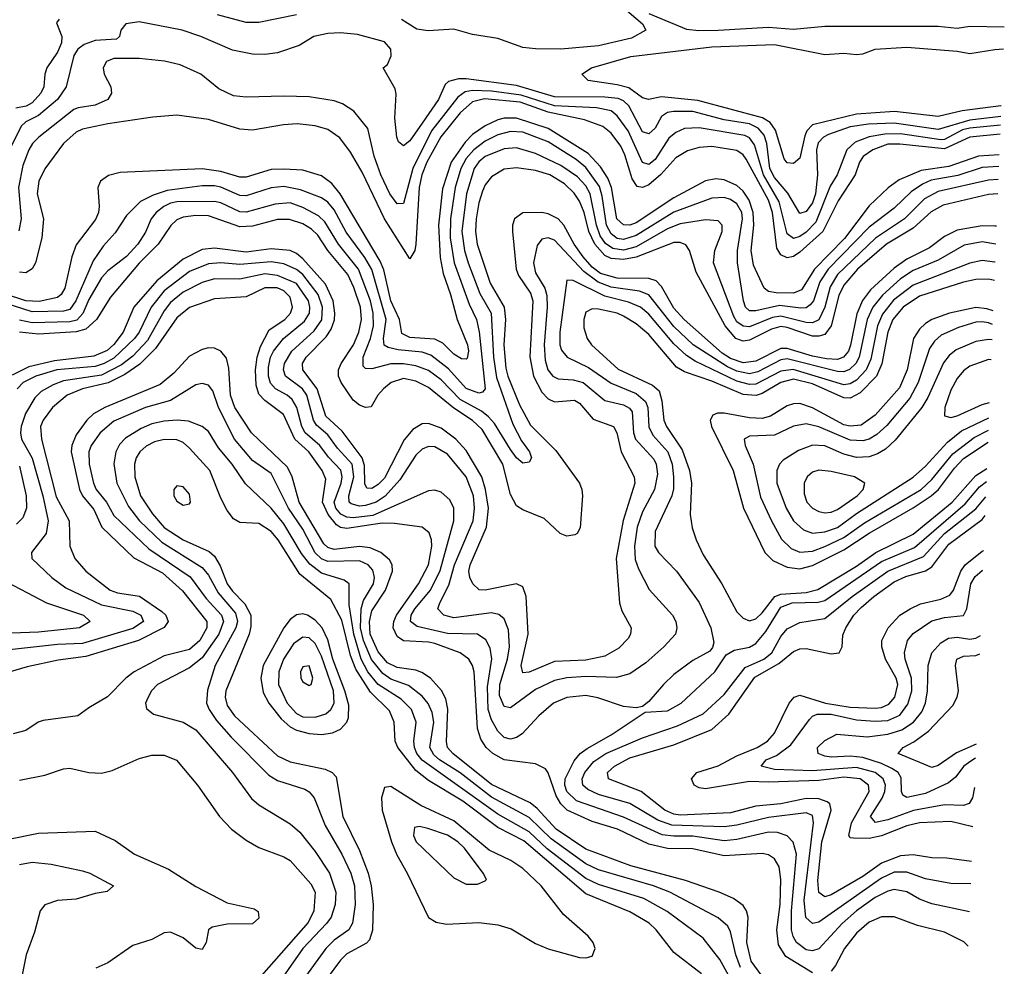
# Model space of a CAD drawing. Header units: inches. Extents: x 884549 to 1028252, y 526810 to 653624.
# Tile 660 of 1056: x 994010 to 997140, y 555074 to 558083. Entities that reach past the tile are written whole.
import ezdxf

# ---------------------------------------------------------------- set-up
doc = ezdxf.new("R2010")
doc.units = ezdxf.units.IN
doc.header["$MEASUREMENT"] = 0
doc.layers.add('A9595', color=7, linetype='Continuous')

msp = doc.modelspace()

# ---------------------------------------------------------------- linework, layer by layer
at = {"layer": 'A9595', "color": 5}
for points, elevation in [([(995827.3, 558210), (995990.1, 558070), (996001, 558050), (995955.1, 558024.9), (995850, 558000.8), (995730.2, 557990.2), (995650, 557990.4), (995610, 557995.1), (995530, 558024.1), (995450, 558036.7), (995390, 558053.6), (995308.3, 558048.3), (995273.1, 558053.1), (995223.7, 558083.7)], 2020), ([(997128.9, 557775.5), (997030, 557763.8), (996930, 557734.1), (996790, 557754.4), (996708.8, 557751.2), (996650, 557742.5), (996581.3, 557718.7), (996565.5, 557710), (996548.3, 557691.7), (996542.9, 557670), (996546, 557590), (996539.9, 557530), (996530, 557501), (996510, 557473.2), (996490, 557467.5), (996452.3, 557532.3), (996410, 557581.5), (996394.3, 557610), (996385, 557690), (996376.4, 557716.4), (996358.1, 557738.1), (996330, 557752.8), (996250, 557765), (996150, 557791.3), (996088.4, 557791.6), (996070, 557787.9), (996050, 557775.9), (996030, 557738.3), (996010, 557720.1), (995990, 557727.1), (995946.5, 557810), (995930, 557825.1), (995912.8, 557832.8), (995870, 557837.3), (995710, 557837.7), (995590, 557874.5), (995430, 557895.8), (995404.9, 557895.1), (995373.3, 557886.7), (995363, 557877), (995341.2, 557830), (995290, 557754.1), (995250, 557698.3), (995230, 557682.4), (995214.9, 557694.9), (995208.9, 557710), (995203.1, 557770), (995207.1, 557847.1), (995203.5, 557863.5), (995165.6, 557930), (995179.2, 557940.8), (995191.4, 557968.6), (995189.9, 557990), (995170, 558012.6), (995084, 558036), (995030, 558041.3), (994990, 558039.6), (994945.5, 558030), (994898.7, 558001.3), (994830, 557978.5), (994790, 557972.8), (994750, 557973.9), (994686.9, 557986.9), (994586, 558030), (994527.1, 558050), (994390, 558076.6), (994348.2, 558070), (994331.9, 558050), (994327.9, 558030), (994318.3, 558021.7), (994250, 558017.8), (994215.6, 558004.4), (994195, 557990), (994182.5, 557970), (994157.7, 557870), (994130, 557829.2), (994070, 557778.8), (994030, 557758.2), (994014.8, 557745.2), (993977.8, 557670)], 2040), ([(994135.4, 558084.6), (994126.9, 558073.1), (994144, 558030), (994142.8, 558010), (994130, 557980.6), (994096.4, 557930), (994090.1, 557909.9), (994086.7, 557870), (994077.9, 557850), (994050, 557819.6), (994031.2, 557808.8), (993997.5, 557802.5)], 2020), ([(994890, 558099.3), (994770, 558074.8), (994730, 558074.3), (994638.6, 558098.6)], 2020), ([(996010, 558103.5), (996130, 558053.5), (996169.1, 558049.1), (996230, 558050.3), (996390, 558059.9), (996470, 558053.7), (996570, 558062.9), (996930, 558062.6), (996990, 558057), (997030, 558062.5), (997140.1, 558061.2)], 2040), ([(997130.2, 557809.4), (997129.2, 557809.2), (997006.2, 557793.8), (996930, 557775.7), (996791.3, 557791.3), (996670, 557783.2), (996530, 557749), (996511.9, 557730), (996505.5, 557714.5), (996490, 557643.6), (996470, 557626), (996450, 557628.2), (996440.6, 557640.6), (996412.7, 557732.7), (996396.3, 557756.3), (996371.6, 557771.6), (996166, 557826), (996050, 557838.6), (996009.5, 557829.5), (995990, 557834.6), (995946.3, 557866.3), (995910, 557876.2), (995817, 557890), (995797.6, 557910), (995828, 557930), (995953.3, 557966.7), (996210, 557997.2), (996410, 558004.4), (996570, 557972.9), (996630, 557977.3), (996670, 557972.3), (996690, 557974.7), (996730, 557990.1), (996830, 557996.5), (996990, 557983.4), (997030, 557975.9), (997110, 557989), (997137.3, 557990.7)], 2020), ([(997127.8, 557748.4), (997030, 557738.3), (997007.2, 557732.8), (996950, 557702.5), (996938.6, 557701.4), (996810, 557720.9), (996760.5, 557719.5), (996710, 557711.4), (996665.8, 557694.2), (996639.3, 557670), (996608.8, 557590), (996586.2, 557553.8), (996540.7, 557439.3), (996510, 557408), (996490, 557394.4), (996470, 557388.3), (996450, 557402.6), (996424.7, 557504.7), (996374.2, 557590), (996345.7, 557685.7), (996330, 557707.4), (996315.4, 557715.4), (996170, 557739.1), (996123, 557737), (996095.7, 557724.3), (996073.7, 557706.3), (996030, 557638.8), (996010, 557623.3), (995990, 557629.4), (995944.4, 557730), (995910, 557778.1), (995890, 557793.2), (995843.7, 557803.7), (995710, 557809.2), (995604, 557844), (995510, 557856.4), (995450, 557858.5), (995426.1, 557853.9), (995402.6, 557837.4), (995319.1, 557730), (995259.5, 557610), (995230, 557499.3), (995210, 557498.4), (995186.4, 557530), (995158.1, 557590), (995136.6, 557650), (995117.2, 557737.2), (995072.5, 557792.5), (995036.3, 557816.3), (995010, 557825.2), (994930, 557838), (994850, 557840.6), (994730, 557836.6), (994690, 557841.3), (994643.6, 557863.6), (994586.5, 557910), (994520.2, 557940.2), (994471.1, 557951.1), (994390, 557959.6), (994310, 557959.6), (994286, 557950), (994276.1, 557930), (994278.8, 557910), (994299.8, 557870), (994302.2, 557850), (994290.2, 557830), (994250, 557811.3), (994196.4, 557803.6), (994182.3, 557797.7), (994070.6, 557710), (994050.6, 557690), (994039.1, 557670), (994020.2, 557619.8), (994006.9, 557550), (994014.8, 557450), (994007.5, 557412.5)], 2060), ([(997126.7, 557719.2), (997030, 557710.4), (996950, 557672.4), (996808, 557688), (996770, 557687.6), (996722.3, 557670), (996691.5, 557648.5), (996679.8, 557630), (996666.1, 557590), (996612.1, 557507.9), (996563.6, 557410), (996490, 557344.5), (996470, 557330.8), (996450, 557325.9), (996430, 557335.8), (996417.5, 557357.5), (996403.4, 557470), (996390.9, 557510), (996319.9, 557639.9), (996310, 557653.9), (996290, 557667.8), (996210, 557680.1), (996170, 557677.6), (996133.1, 557666.9), (996095.9, 557644.1), (996048.7, 557591.3), (996010, 557558.6), (995990, 557549.6), (995972.7, 557552.7), (995957.1, 557577.1), (995933.9, 557653.9), (995921.2, 557681.2), (995890, 557722.2), (995863.7, 557743.7), (995805.4, 557765.4), (995690, 557789.5), (995601.4, 557821.4), (995487.8, 557832.2), (995450, 557821.9), (995410, 557787), (995349.3, 557710.7), (995304.5, 557630), (995288.3, 557590), (995279.6, 557550), (995270, 557369.3), (995266.1, 557350), (995250, 557322.9), (995170, 557449.9), (995098.6, 557598.6), (995062.1, 557662.1), (995027.9, 557707.9), (994990, 557734.3), (994950, 557745.7), (994891.9, 557751.9), (994849.3, 557749.3), (994750, 557732.7), (994710, 557734.9), (994610, 557765.8), (994510, 557780.3), (994433.6, 557773.6), (994290, 557752.3), (994210, 557735.6), (994190, 557725.6), (994149.8, 557690.2), (994090, 557609), (994071.6, 557570), (994065.6, 557530), (994086.4, 557450), (994080.2, 557390), (994061, 557310), (994050, 557291), (994030, 557278.9), (994010, 557280.7)], 2080), ([(997124.1, 557653.9), (997058.3, 557650), (996963.4, 557616.6), (996876.3, 557603.7), (996805.9, 557574.1), (996771, 557549), (996710, 557491.7), (996631.7, 557388.3), (996536.6, 557290), (996495.1, 557224.9), (996470, 557214.3), (996414.7, 557214.7), (996390, 557219.5), (996377.1, 557230), (996342.9, 557302.9), (996335.9, 557350), (996344.2, 557430), (996342.3, 557470), (996328.8, 557510), (996310, 557537.8), (996290, 557556.6), (996250, 557574.5), (996223, 557577), (996190, 557571.5), (996090, 557517.4), (995970, 557437.7), (995950, 557430.6), (995930, 557430.8), (995908.9, 557450), (995891.2, 557550), (995879.8, 557579.8), (995856.1, 557616.1), (995817.7, 557657.7), (995690, 557737.9), (995590, 557770), (995550, 557770.3), (995530, 557765.5), (995490, 557746), (995450, 557718), (995425.8, 557694.2), (995381.4, 557630), (995354.1, 557545.9), (995341.5, 557430), (995347.1, 557327.1), (995356.1, 557276.1), (995379.8, 557210), (995400.4, 557130), (995434, 557050), (995436.7, 557030), (995432.4, 557007.6), (995430, 557004.1), (995414.8, 557005.2), (995390, 557020.3), (995354.8, 557054.8), (995330, 557067.4), (995250, 557072.7), (995225.5, 557085.5), (995217.5, 557130), (995189.6, 557190), (995167.8, 557287.8), (995155.8, 557315.8), (995029.3, 557529.3), (995002.8, 557562.8), (994970, 557587.5), (994910, 557604.6), (994850, 557608.5), (994810, 557607.3), (994730, 557582.8), (994710, 557582.5), (994650, 557601.3), (994590, 557609.1), (994330, 557597.9), (994292.4, 557587.6), (994267.2, 557570), (994258.4, 557550), (994263.1, 557490), (994260.3, 557470), (994251.4, 557448.6), (994190, 557367.3), (994176.5, 557330), (994154.1, 557230), (994142.2, 557210), (994130, 557200.7), (994072.3, 557187.7), (994030, 557189.2), (993890, 557235.5)], 2120), ([(997122.7, 557616.6), (997070, 557613.7), (996991.9, 557588.1), (996907.2, 557572.8), (996879.6, 557560.4), (996843.8, 557536.2), (996790, 557484.7), (996710, 557423.4), (996579.7, 557290), (996554.1, 557250), (996534, 557190), (996523.5, 557176.5), (996510, 557167.8), (996493.3, 557166.7), (996425.4, 557174.6), (996350, 557157.9), (996330, 557158.1), (996317, 557170), (996311.2, 557190), (996292, 557310), (996291.7, 557350), (996308.1, 557450), (996305.8, 557470), (996290, 557498.1), (996270, 557512.3), (996250, 557518.4), (996210, 557516.5), (996090, 557471.7), (995970, 557397), (995930, 557385), (995910, 557387.8), (995890, 557402.2), (995875.2, 557430), (995862.2, 557522.2), (995853.2, 557553.2), (995810, 557613.3), (995778.7, 557638.7), (995690, 557695.4), (995610, 557726.2), (995570, 557728), (995530, 557716.9), (995490, 557697.4), (995453.4, 557670), (995430, 557642.2), (995412.4, 557610), (995394.4, 557550), (995379.3, 557450), (995378.2, 557390), (995390.9, 557310.9), (995439, 557179), (995462.3, 557130), (995471.2, 557091.2), (995490.4, 556909.6), (995481.1, 556898.9), (995470, 556896), (995430, 556910.6), (995373.3, 556973.3), (995317.3, 557017.3), (995290, 557025.9), (995213.6, 557033.6), (995181.5, 557041.5), (995169.1, 557049.1), (995166.9, 557070), (995175.5, 557130), (995129.3, 557289.3), (995107.1, 557327.1), (995048.2, 557408.2), (995010, 557478.5), (994990, 557502.8), (994970, 557517.6), (994902.8, 557542.8), (994850, 557553.1), (994810, 557548.6), (994730, 557523.1), (994710, 557524.8), (994650, 557551.2), (994630, 557555.6), (994590, 557555.1), (994479.5, 557540.5), (994434.3, 557525.7), (994394.8, 557505.2), (994350, 557461.1), (994313.8, 557406.2), (994276.1, 557363.9), (994243.5, 557316.5), (994188.8, 557190), (994170, 557162.1), (994150, 557156.3), (994050, 557154.3), (993930, 557192.3)], 2140), ([(997121, 557575.5), (997090, 557572.8), (996930, 557537), (996886, 557514), (996822.5, 557450), (996730.7, 557389.3), (996610, 557272.8), (996586.1, 557233.9), (996569.8, 557170), (996550, 557129.3), (996530, 557119.6), (996510, 557120.3), (996430, 557141), (996403.5, 557136.5), (996330, 557106.8), (996310, 557108.6), (996290, 557122.8), (996279.8, 557139.8), (996215.7, 557310), (996219.7, 557350), (996243.4, 557410), (996242.8, 557430), (996230, 557443.7), (996190, 557446.8), (996110, 557434.2), (996070, 557418.3), (995970, 557360.9), (995930, 557350.6), (995895.5, 557355.5), (995872, 557372), (995855.9, 557395.9), (995843.3, 557430), (995823.3, 557530), (995810, 557554.7), (995783.8, 557583.8), (995730, 557619.7), (995650, 557658.1), (995590, 557676.3), (995550, 557672.6), (995490, 557648.5), (995470, 557631.7), (995454.8, 557610), (995430.9, 557530), (995415.5, 557410), (995423.7, 557350), (995435.6, 557310), (995473, 557213), (995508.8, 557150), (995516.6, 557010), (995526.2, 556946.2), (995577.7, 556797.7), (995605, 556745), (995630.5, 556710), (995636.8, 556690), (995630, 556676.4), (995610, 556673.8), (995590, 556690.6), (995570, 556717.3), (995519.2, 556799.2), (995500.9, 556820.9), (995478.5, 556838.5), (995410, 556876.2), (995350, 556938.7), (995310, 556968.1), (995270, 556983.4), (995230, 556989.5), (995190, 556989.1), (995130, 556973.6), (995110, 556974.7), (995102.3, 556982.3), (995102.6, 557010), (995125.3, 557070), (995134.6, 557110), (995134.1, 557150), (995124.9, 557190), (995087.3, 557290), (995024.1, 557370), (994980.3, 557440.3), (994960.2, 557460.2), (994910, 557486.8), (994870, 557500.9), (994822.6, 557497.4), (994730, 557471.7), (994710, 557472.7), (994650, 557500.7), (994630, 557505.7), (994510, 557503.9), (994490, 557499.7), (994468.3, 557490), (994444, 557470), (994428.6, 557450), (994410, 557408.1), (994385.5, 557370), (994350, 557330.9), (994290, 557285.3), (994270, 557262.5), (994230, 557194.3), (994211.1, 557148.9), (994191.5, 557128.5), (994170, 557122.6), (994050, 557120), (994010, 557128.6)], 2160), ([(997119.3, 557530.3), (997090, 557527.9), (996945.9, 557494.1), (996907.2, 557472.8), (996850, 557420.4), (996765.9, 557370), (996673.7, 557290), (996630, 557239.6), (996613.8, 557206.2), (996590, 557110), (996570, 557082.8), (996550, 557076.8), (996530, 557077.6), (996450, 557105.3), (996430, 557107.6), (996400, 557100), (996330, 557064.1), (996310, 557061.8), (996287.1, 557070), (996252.3, 557110), (996160.8, 557280.8), (996139.2, 557350), (996127.6, 557367.6), (996110, 557374.7), (996090, 557375.1), (995970, 557328.2), (995930, 557320.5), (995890, 557323.7), (995870, 557334), (995838.7, 557370), (995819.4, 557410), (995804.3, 557470), (995790, 557506), (995772.4, 557532.4), (995741.9, 557561.9), (995695.3, 557590), (995650, 557604.3), (995590, 557612.9), (995550, 557607.8), (995510, 557583.9), (995490, 557558.4), (995481.7, 557538.3), (995470, 557501.4), (995461.2, 557450), (995459, 557410), (995464.2, 557370), (995505.5, 557245.5), (995550.5, 557170), (995555, 557130), (995549.7, 557050), (995555.7, 556975.7), (995561.9, 556950), (995598.5, 556858.5), (995633.9, 556793.9), (995714.2, 556714.2), (995789.7, 556610), (995797.3, 556590), (995799.7, 556570), (995792, 556468), (995782.2, 556450), (995774.7, 556445.3), (995750, 556441.9), (995728.4, 556450), (995677.9, 556497.9), (995610, 556525.3), (995590, 556537.8), (995570, 556573.7), (995545.8, 556670), (995480.3, 556780.3), (995450, 556809.5), (995390, 556848.1), (995310, 556913.6), (995270, 556934), (995230, 556942.2), (995191.4, 556930), (995166.2, 556910), (995148.3, 556890), (995127.8, 556852.2), (995109.7, 556850), (995090, 556858.1), (995070, 556874.2), (995032.4, 556930), (995024.1, 556950), (995023.2, 556970), (995031.7, 556990), (995071.5, 557050), (995088.6, 557090), (995097, 557130), (995093.7, 557170), (995072.5, 557232.5), (995052.9, 557272.9), (994989.6, 557349.6), (994957.9, 557397.9), (994937.8, 557417.8), (994910, 557434.4), (994868, 557448), (994830, 557448.7), (994750, 557427.5), (994710, 557425.1), (994610, 557460.2), (994570, 557460.9), (994530, 557455.5), (994510, 557446.7), (994491, 557429), (994450.1, 557370), (994390.3, 557309.7), (994299.1, 557200.9), (994254.2, 557130), (994220, 557100), (994189.4, 557090.6), (994070, 557083.7), (994009.6, 557089.6)], 2180), ([(997115.2, 557426.6), (997110, 557427.5), (997070, 557428.2), (996990, 557414.8), (996950, 557394.4), (996902.4, 557357.6), (996830, 557321.6), (996790, 557293.1), (996715, 557225), (996689, 557191), (996671.5, 557148.5), (996651.7, 557048.3), (996644.4, 557030), (996629.1, 557010.9), (996610, 557003.6), (996574.9, 557005.1), (996530, 557013.4), (996450, 557038), (996430, 557037.6), (996350, 556997.6), (996310, 556992.1), (996270, 557006), (996243.1, 557023.1), (996122.2, 557130), (996090, 557166.5), (996050, 557235.1), (996033.1, 557253.1), (996010, 557261.1), (995910, 557261.6), (995856.7, 557276.7), (995830, 557297), (995801.7, 557330), (995772.5, 557370), (995739.5, 557430), (995722, 557450), (995690, 557466.7), (995670, 557470.6), (995610, 557469.4), (995582.9, 557450), (995576.6, 557430), (995577.2, 557410), (995588.3, 557290), (995595.6, 557270), (995634.3, 557214.3), (995641.1, 557190), (995631.4, 557011.4), (995643.4, 556950), (995670, 556899.5), (995690, 556878), (995710, 556868.3), (995773.4, 556873.4), (995790, 556864.2), (995832.9, 556812.9), (995897.3, 556790), (995908.3, 556770), (995922.6, 556710), (995963.3, 556630), (995965.3, 556610), (995929, 556491), (995906.4, 556370), (995917.1, 556230), (995924.5, 556204.5), (995954.1, 556150), (995952.2, 556130), (995944.4, 556115.6), (995914.6, 556085.4), (995870, 556060.3), (995810, 556047), (995710, 556042.8), (995630, 556008.9), (995610, 556006.6), (995603.9, 556030), (995626.6, 556130), (995619.7, 556250), (995610, 556280.8), (995590, 556290.4), (995490, 556269.4), (995471.2, 556271.2), (995450.7, 556290), (995441.1, 556310), (995437.8, 556330), (995442.7, 556350), (995493.6, 556470), (995500.5, 556530), (995490.9, 556590), (995479.3, 556630), (995430, 556713.4), (995396.4, 556750), (995350, 556785.2), (995310, 556799.8), (995290, 556798.5), (995259.7, 556780.3), (995232, 556748), (995170, 556626.2), (995150, 556605.5), (995130, 556593), (995114.1, 556594.1), (995107.7, 556607.7), (995106.5, 556666.5), (995098.9, 556690), (995035.5, 556775.5), (994983.3, 556823.3), (994956.2, 556910), (994909.9, 556970), (994909.3, 556990), (994920.4, 557010), (994984.4, 557075.6), (995000.1, 557099.9), (995010.5, 557129.5), (995012.5, 557150), (995007.1, 557190), (994982.2, 557242.2), (994910, 557323.2), (994890, 557339.9), (994870, 557349.4), (994810, 557354.9), (994730, 557344.2), (994630, 557357.5), (994590, 557353.2), (994530, 557321.9), (994446.5, 557253.5), (994373.1, 557170), (994339.3, 557090), (994309, 557051), (994288, 557032), (994246.4, 557013.6), (994121, 556999), (994039.8, 556980.2), (993986.7, 556953.3)], 2220), ([(997113, 557369.9), (997070, 557377.2), (997012.9, 557367.1), (996930, 557319.4), (996850, 557286.4), (996810, 557259.8), (996752.6, 557207.4), (996722.4, 557170), (996704.3, 557130), (996678.9, 557010), (996668.5, 556990), (996648.5, 556971.5), (996630, 556964.4), (996610, 556964.9), (996450, 557004.8), (996430, 557001.6), (996356.2, 556963.8), (996330, 556957.9), (996290, 556966.1), (996259.8, 556979.8), (996150.6, 557050), (996090, 557107.5), (996010, 557209.1), (995980.3, 557220.3), (995890, 557233.5), (995848.8, 557248.8), (995803, 557283), (995710, 557382), (995690, 557389.9), (995670, 557385.9), (995655, 557365), (995643.9, 557310), (995650, 557279), (995679.2, 557230), (995686.2, 557206.2), (995687.4, 557170), (995677.3, 557050), (995681.1, 557001.1), (995689.1, 556970), (995705.2, 556950), (995721.9, 556941.9), (995770, 556938.8), (995801.3, 556930), (995870, 556873.2), (995930, 556858.6), (995948.8, 556848.8), (995956.9, 556836.9), (995961.9, 556770), (995968.1, 556750), (996025.8, 556685.8), (996033.8, 556670), (996038.2, 556638.2), (996028.5, 556590), (995990, 556518.6), (995972.9, 556470), (995964.5, 556410), (995967.2, 556367.2), (995977.4, 556337.4), (996011.6, 556271.6), (996085.8, 556190), (996095.8, 556170), (996099.2, 556150), (996094.4, 556130), (996058.3, 556090), (996001, 556039), (995950, 556003.9), (995907.4, 555992.6), (995810, 555995.7), (995750, 555991.3), (995710, 555982.6), (995650, 555953.9), (995570, 555895.6), (995550, 555900.4), (995535, 555935), (995536.4, 555970), (995560.8, 556050), (995567.2, 556090), (995563.9, 556143.9), (995550, 556178.3), (995532.9, 556192.9), (995510, 556197.2), (995390, 556182.1), (995358, 556190), (995339.6, 556210), (995345.4, 556230), (995374.3, 556285.7), (995392.2, 556350), (995451.5, 556490), (995456.5, 556530), (995452.5, 556570), (995429.2, 556630), (995370, 556702.6), (995330, 556725.6), (995310, 556726.5), (995290, 556718.1), (995270, 556699.3), (995219, 556621), (995171.5, 556568.5), (995143.7, 556550), (995110, 556538.8), (995090, 556537.2), (995064.2, 556544.2), (995057.6, 556550), (995056.5, 556570), (995072.9, 556630), (995066.7, 556670), (995020.8, 556720.8), (994990, 556763.9), (994953.8, 556793.8), (994943.7, 556810), (994922.6, 556890), (994909.3, 556910), (994855, 556950), (994848.6, 556970), (994852.2, 556990), (994875.7, 557030), (994946, 557094), (994970.4, 557129.6), (994973.2, 557170), (994958.8, 557210), (994910, 557273), (994890, 557289.3), (994850, 557307.7), (994810, 557313.5), (994710, 557305.3), (994650, 557310), (994610, 557307.5), (994550, 557282.8), (994470, 557221.6), (994428.5, 557170), (994389.9, 557090.1), (994375.4, 557070), (994310, 557007.3), (994279.3, 556990), (994250, 556981.1), (994128.8, 556970), (994061.8, 556950), (994021.5, 556930), (994002.5, 556910)], 2240), ([(997110.7, 557312.4), (997110, 557312.7), (997070, 557317.6), (997030, 557309.6), (996850, 557239.5), (996788.3, 557191.7), (996752.7, 557147.3), (996736.8, 557110), (996716, 557004), (996701.4, 556970), (996670, 556937.6), (996650, 556925.6), (996630, 556922.7), (996468.6, 556971.4), (996430, 556965.5), (996350, 556925.1), (996330, 556923.4), (996290, 556934.2), (996157.8, 556997.8), (996130, 557015.4), (996090, 557053), (996010, 557146.7), (995983.2, 557170), (995945.8, 557185.8), (995870, 557204.4), (995770, 557253.8), (995750, 557254.8), (995726.8, 557090), (995727.6, 557050), (995732.4, 557032.4), (995750.1, 557010), (995818.1, 556978.1), (995890, 556927.4), (995970, 556894.6), (995999.5, 556870), (996006.9, 556850), (996010, 556788.6), (996022.9, 556762.9), (996070.3, 556710), (996083.8, 556670), (996088.8, 556630), (996088.2, 556591.8), (996082.9, 556570), (996030, 556455.8), (996029.2, 556410), (996040.8, 556390), (996097.7, 556330), (996170.4, 556230.4), (996206.8, 556150), (996216.6, 556103.4), (996212.6, 556087.4), (996203.8, 556076.2), (996150, 556046.6), (996090, 556001.9), (996056.3, 555970), (996010, 555915.3), (995990, 555899.7), (995970, 555896.1), (995930, 555900.2), (995847.6, 555927.6), (995810, 555934.7), (995750, 555928.7), (995707.4, 555910), (995660.8, 555870), (995607.2, 555812.8), (995590, 555800.9), (995570, 555796), (995550, 555801.6), (995530, 555821.1), (995510, 555857.1), (995499.6, 555890), (995497.6, 555962.4), (995511, 556051), (995505.5, 556085.5), (995491.6, 556111.6), (995465.1, 556130), (995370, 556132.3), (995274, 556154), (995252.8, 556170), (995254.7, 556190), (995265.9, 556210), (995315.8, 556270), (995347.3, 556332.7), (995390.3, 556490), (995389.9, 556530), (995377.1, 556557.1), (995350, 556581.4), (995330, 556587.8), (995310, 556585.5), (995132.4, 556507.6), (995070, 556500.1), (995050, 556502.1), (995031.2, 556511.2), (995015.7, 556530), (995009.4, 556550), (995032.3, 556610), (995035.4, 556630), (995031.3, 556651.3), (994992.1, 556692.1), (994964.7, 556730), (994918.2, 556770), (994907.3, 556790), (994891, 556851), (994876.1, 556876.1), (994860.6, 556890), (994823.4, 556910), (994807.5, 556927.5), (994801.4, 556950), (994801.1, 556978.9), (994807.9, 557010), (994817.5, 557030), (994848.8, 557070), (994915.4, 557124.6), (994931.4, 557150), (994933, 557170), (994927.8, 557190), (994890, 557244.5), (994830, 557270.6), (994790, 557275.4), (994710, 557258.9), (994630, 557259.1), (994590, 557247.8), (994530, 557217.2), (994490, 557184.3), (994470, 557158.3), (994416.1, 557063.9), (994370, 557014.1), (994334.1, 556985.9), (994270, 556953.3), (994150, 556935.1), (994117, 556923), (994078.6, 556901.4), (994058.8, 556881.2), (994029, 556831), (994014.8, 556790), (994013.1, 556770), (994016.3, 556750), (994049.5, 556689.5), (994084.2, 556570), (994100.8, 556490), (994094.7, 556450), (994047.7, 556390), (994049.3, 556370), (994112.1, 556310), (994156.8, 556276.8), (994270, 556223.6), (994370, 556203.1), (994395.4, 556190), (994403.3, 556170), (994370, 556148), (994210, 556099.8), (994130, 556097.5), (993853.2, 556066.8)], 2260), ([(997090, 557258.4), (997050, 557257), (997010, 557248.5), (996870, 557204.5), (996818.5, 557170), (996786.1, 557130), (996769.5, 557090), (996751.1, 556988.9), (996733.8, 556950), (996682.4, 556897.6), (996650, 556879.8), (996630, 556880.8), (996530, 556925.6), (996470, 556940.4), (996430, 556930.1), (996370, 556894.7), (996351.2, 556888.8), (996310, 556892.3), (996210, 556934.5), (996123.8, 556963.8), (996098.3, 556978.3), (996010, 557082.3), (995970, 557116.8), (995930, 557140.8), (995909.8, 557150), (995850, 557162.7), (995830, 557163.9), (995810, 557153.2), (995803.3, 557130), (995803.8, 557103.8), (995813.7, 557070), (995827.4, 557050), (995912.7, 556972.7), (996021.9, 556921.9), (996043.3, 556903.3), (996051.9, 556871.9), (996057.5, 556810), (996065.8, 556790), (996115.8, 556715.8), (996138.9, 556650), (996145.6, 556610), (996141.1, 556510), (996147.9, 556467.9), (996160.1, 556430), (996182.5, 556382.5), (996242.7, 556290), (996290, 556200.9), (996310, 556180.4), (996330, 556172.3), (996350, 556178.9), (996370, 556197.6), (996410.4, 556249.6), (996430, 556257.3), (996510, 556262), (996547.7, 556272.3), (996670, 556346.4), (996731.9, 556390), (996850, 556447.8), (996974.7, 556550), (997050, 556634.7), (997085, 556656.2)], 2280), ([(997108.4, 557254.3), (997090, 557258.4)], 2280), ([(996530, 555053), (996445.6, 555105.6), (996422.2, 555142.2), (996417.5, 555190), (996427.8, 555270), (996430, 555350), (996424.7, 555390), (996410, 555415.2), (996390, 555427.8), (996370, 555432.3), (996250, 555425.1), (996150, 555447.5), (996070, 555448.9), (996010, 555461.8), (995911, 555510), (995830, 555534.5), (995750.7, 555570), (995730.9, 555590), (995716.1, 555616.1), (995690, 555688.9), (995681.4, 555701.4), (995650, 555717.9), (995550, 555730.8), (995514, 555750), (995492.8, 555770), (995475.8, 555795.8), (995465, 555830), (995454.9, 556010), (995450, 556030), (995437.7, 556050), (995410.5, 556070.5), (995330, 556100), (995310, 556104.8), (995230, 556108.9), (995210, 556122.5), (995197.5, 556150), (995199.3, 556170), (995208.2, 556190), (995278, 556290), (995310, 556350), (995320.5, 556410), (995319.6, 556430), (995312, 556452), (995290, 556470.4), (995202.1, 556482.1), (995162.4, 556482.4), (995050, 556466), (995030, 556469.1), (995017.6, 556477.6), (994990.7, 556510), (994973, 556550), (994983.1, 556623.1), (994971.6, 556650), (994929.8, 556709.8), (994885.2, 556750), (994848.6, 556828.6), (994790, 556872.7), (994770, 556893.1), (994761.5, 556921.5), (994759.9, 556970), (994764.7, 557010), (994775.9, 557044.1), (994802.9, 557097.1), (994852.6, 557130), (994870.6, 557150), (994877.5, 557170), (994870, 557201.1), (994850, 557221.5), (994828.6, 557231.4), (994790, 557231.4), (994730, 557202), (994630, 557195.7), (994550, 557168.9), (994510, 557135.2), (994441.6, 557038.4), (994391.7, 556988.3), (994344.3, 556955.7), (994291.3, 556928.7), (994209.7, 556910.3), (994161.7, 556890), (994114.9, 556850), (994085.1, 556810), (994076.9, 556790), (994079.6, 556750), (994126.3, 556566.3), (994167.4, 556490), (994169.7, 556409.7), (994185.5, 556370), (994220.8, 556330), (994298.3, 556270), (994321.4, 556261.4), (994391, 556251), (994461.9, 556201.9), (994474.8, 556190), (994482.5, 556170), (994469.2, 556150.8), (994387.8, 556110), (994220.7, 556059.3), (994133, 556047), (994033.6, 556026.4), (993980.3, 556010)], 2280), ([(997050, 557168.2), (996965.7, 557150), (996910.1, 557130), (996890, 557117.9), (996870, 557099.9), (996851.8, 557070), (996831.7, 556970), (996806.8, 556913.2), (996730, 556825.7), (996685.3, 556794.7), (996650, 556791), (996630, 556795.7), (996530, 556848.9), (996490, 556862.7), (996470, 556862.6), (996450, 556856.2), (996396.9, 556823.1), (996370, 556815.8), (996330, 556817.5), (996250, 556832.7), (996227.9, 556832.1), (996213.7, 556826.3), (996204.7, 556810), (996209.3, 556790), (996277.7, 556650), (996310.8, 556530), (996378.9, 556390), (996404, 556364), (996450, 556343.3), (996490, 556337.5), (996530, 556347.9), (996630, 556398), (996710, 556451.4), (996850, 556531.8), (996907.7, 556570), (996930.8, 556590), (996981.9, 556658.1), (997010, 556688), (997088.3, 556739.9)], 2320), ([(997104.6, 557157.3), (997084.2, 557164.2), (997050, 557168.2)], 2320), ([(997070, 557123.2), (997050, 557121.5), (996995, 557105), (996939.9, 557080.1), (996918.1, 557061.9), (996901.8, 557038.2), (996866.8, 556930), (996839.5, 556880.5), (996766.6, 556793.4), (996735.1, 556764.9), (996710, 556750.2), (996690, 556744.4), (996650, 556746.6), (996550, 556788.6), (996510, 556798.6), (996470, 556791.2), (996410, 556762.6), (996330, 556759.6), (996313.6, 556750), (996316.1, 556730), (996342.2, 556670), (996365.5, 556565.5), (996399.6, 556490), (996431.9, 556431.9), (996462.4, 556402.4), (996490, 556390.4), (996530, 556393.8), (996570, 556408.8), (996630, 556437), (996696, 556484), (996875.4, 556590), (996910, 556621.1), (996976.6, 556703.4), (997044.7, 556755.3), (997089.8, 556778.4)], 2340), ([(997103, 557114.5), (997090, 557119.8), (997070, 557123.2)], 2340), ([(997090, 557066.9), (997050, 557060.3), (996986.6, 557033.4), (996964.5, 557015.5), (996947.1, 556992.9), (996897.5, 556882.5), (996877.5, 556850), (996793.6, 556746.4), (996762, 556718), (996737.2, 556702.8), (996710, 556693.7), (996670, 556691.6), (996630, 556702.5), (996570, 556728.4), (996530, 556731.2), (996485.8, 556714.2), (996437.1, 556682.9), (996425.5, 556670), (996417.5, 556650), (996416.9, 556610), (996447, 556530), (996470.3, 556490.3), (996501.5, 556461.5), (996530, 556451.2), (996570, 556455.7), (996610, 556468.7), (996670, 556514), (996850, 556628.8), (996890, 556663.7), (996959.4, 556740.6), (997004.1, 556775.9), (997091.3, 556818.1)], 2360), ([(997101, 557065.1), (997090, 557066.9)], 2360), ([(996370, 555042.4), (996335.9, 555090), (996321.6, 555150), (996325.8, 555230), (996320.8, 555250), (996310, 555267.1), (996279.1, 555290), (996233.8, 555310), (996126.4, 555346.4), (995953.1, 555393.1), (995810, 555446.7), (995715.2, 555510), (995655.3, 555575.3), (995633.3, 555593.3), (995510, 555652.3), (995386.8, 555750), (995370.6, 555770), (995367.1, 555787.1), (995371.5, 555891.5), (995364.5, 555924.5), (995351, 555951), (995315.8, 555990), (995288.5, 556008.5), (995270, 556015.3), (995210, 556023.4), (995179.2, 556039.2), (995150, 556073.6), (995124.5, 556130), (995122.1, 556170), (995130, 556203.8), (995173, 556270), (995195.5, 556330), (995194.6, 556350), (995186.3, 556366.3), (995157.8, 556390), (995124.8, 556404.8), (995090, 556408.7), (995010, 556398.8), (994990, 556405.4), (994976.9, 556416.9), (994898.8, 556550), (994876, 556630), (994861.1, 556661.1), (994747.1, 556770), (994694, 556850), (994680.5, 556890), (994675.2, 556975.2), (994667.3, 557007.3), (994649.5, 557029.5), (994630, 557039.3), (994610, 557040.4), (994590, 557035.3), (994550, 557013.4), (994500.3, 556959.7), (994456.3, 556923.7), (994281, 556850), (994245.1, 556830), (994223.8, 556810), (994190, 556763.2), (994176.3, 556730), (994173.8, 556710), (994200.5, 556590), (994209.5, 556569.5), (994246.4, 556526.4), (994271.3, 556470), (994372.8, 556372.8), (994464.6, 556324.6), (994528, 556268), (994604.8, 556170), (994604.9, 556150), (994583, 556110), (994550, 556081.3), (994470, 556060.5), (994373.9, 556010), (994347.2, 555990), (994289.4, 555930.6), (994230, 555895.9), (994195.6, 555870), (994084.6, 555855.4), (994069.1, 555850), (994030, 555824.1), (993990, 555813.1)], 2320), ([(997090, 557003), (997030, 556981.6), (997010, 556967.4), (996990, 556943.2), (996970, 556906), (996951.3, 556850), (996950, 556824.4), (996970, 556818.9), (996990, 556824.5), (997070, 556859.6), (997093.2, 556866.1)], 2380), ([(997098.6, 557002.5), (997090, 557003)], 2380), ([(996301.9, 555070), (996286.4, 555110), (996270, 555183.9), (996261.2, 555201.2), (996230, 555227.6), (996077.4, 555310), (996025.2, 555330), (995850, 555380.5), (995810, 555399.6), (995699.7, 555479.7), (995630, 555546.7), (995510, 555611.2), (995410, 555689.3), (995345.2, 555730), (995326.7, 555746.7), (995314.3, 555770), (995326.2, 555850), (995320.9, 555880.9), (995308.9, 555908.9), (995290, 555932.3), (995246.5, 555966.5), (995190, 555987.1), (995164.3, 556004.3), (995128.9, 556048.9), (995103, 556110), (995094, 556150), (995095.3, 556210), (995102.9, 556237.1), (995135.1, 556290), (995138.6, 556310), (995132.8, 556332.8), (995117.5, 556350), (995090, 556363.1), (994990, 556360.6), (994970, 556369.5), (994950, 556388.1), (994910, 556463.8), (994864.5, 556530), (994810, 556641.1), (994750, 556681.8), (994692.7, 556750), (994642.3, 556850), (994623.8, 556903.7), (994610, 556921.7), (994590, 556927.2), (994570, 556922.4), (994490, 556872.3), (994410, 556850.8), (994310, 556807.2), (994266.3, 556770), (994237.8, 556730), (994230.1, 556710), (994230.8, 556670), (994244.6, 556610), (994253.5, 556590), (994286.4, 556550), (994310, 556506.9), (994420.9, 556400.9), (994551.7, 556311.7), (994602.8, 556242.8), (994652.1, 556190), (994657.7, 556170), (994643.1, 556130), (994590, 556054.1), (994550, 556023), (994448.7, 555970), (994429.5, 555950), (994418.2, 555930), (994410.2, 555910), (994413.4, 555893.4), (994435.1, 555875.1), (994530, 555850.1), (994570, 555825.3), (994686.5, 555690), (994746.9, 555606.9), (994770, 555587.7), (994870, 555526.7), (994900.4, 555500.4), (994950, 555439.2), (994995.1, 555370), (995015.3, 555310), (995013.5, 555270), (995000.5, 555230), (994985.9, 555210), (994910.7, 555130), (994770, 554930)], 2340), ([(996285.4, 555005.4), (996235.3, 555095.3), (996182.9, 555162.9), (996068, 555248), (995994, 555290), (995850, 555334.3), (995810, 555353.2), (995687.1, 555447.1), (995630, 555501.1), (995530, 555558.1), (995289.2, 555729.2), (995273.2, 555750), (995264.9, 555770), (995263.3, 555790), (995270.6, 555850), (995256.2, 555890), (995223, 555923), (995149.9, 555969.9), (995117.4, 556010), (995095.7, 556050), (995072, 556130), (995057.1, 556222.9), (995058.1, 556290), (995041.6, 556301.6), (994970, 556323.6), (994932.5, 556352.5), (994906.4, 556386.4), (994850, 556480.3), (994810, 556530.3), (994727.9, 556607.9), (994686, 556670), (994641.9, 556721.9), (994610, 556774.5), (994589.9, 556789.9), (994547.3, 556807.3), (994510.7, 556810.7), (994470, 556807), (994430, 556798.1), (994396.2, 556783.8), (994346.9, 556753.1), (994327.4, 556732.6), (994315.8, 556710), (994309, 556671), (994318.8, 556610), (994356.2, 556536.2), (994391.6, 556490), (994462.3, 556422.3), (994590, 556342), (994610, 556317.2), (994641.3, 556261.3), (994696.6, 556196.6), (994702.5, 556170), (994697.4, 556150), (994631.2, 556030), (994607.7, 555952.3), (994604.3, 555910), (994612.2, 555890), (994635.6, 555855.6), (994682.5, 555802.5), (994802.1, 555682.1), (994830, 555664.7), (994916.6, 555636.6), (994930, 555628.6), (994946.1, 555610), (994981.7, 555521.7), (995034.5, 555430), (995062.4, 555370), (995074.5, 555330), (995077, 555270), (995068.7, 555211.3), (995056.1, 555190), (995010, 555157.4), (994983.4, 555130), (994910.3, 555029.7)], 2360), ([(996177.7, 555050), (996090, 555118.2), (996033.1, 555190), (996010.8, 555210.8), (995950, 555247.5), (995810, 555304.6), (995612.3, 555472.3), (995530, 555515.4), (995418.6, 555598.6), (995310, 555665), (995270, 555696), (995211.9, 555770), (995204.2, 555790), (995200.9, 555850), (995186.3, 555886.3), (995125.5, 555945.5), (995078.5, 556018.5), (995061.7, 556061.7), (995034, 556174), (994999.7, 556239.7), (994900.6, 556320.6), (994831.8, 556430), (994810, 556455.8), (994770, 556481.3), (994710, 556484.6), (994690, 556496.5), (994670, 556523), (994650, 556562.2), (994614.9, 556650), (994550, 556721.3), (994530, 556739.6), (994510, 556748), (994470, 556749), (994438.9, 556741.1), (994412.5, 556727.5), (994392.6, 556710), (994380.7, 556690), (994375.4, 556670), (994376.3, 556630), (994394.4, 556570), (994432, 556512), (994470, 556469), (994529.9, 556429.9), (994612.7, 556392.7), (994630, 556378), (994647.5, 556347.5), (994669.9, 556289.9), (994686.5, 556266.5), (994726.4, 556226.4), (994745.5, 556190), (994745.4, 556154.6), (994739.3, 556130), (994665.4, 555950), (994663.7, 555930), (994670, 555903.5), (994693.2, 555870), (994830, 555743.3), (994870, 555724.2), (994981, 555701), (995003.7, 555690), (995015.8, 555675.8), (995037.7, 555550), (995090, 555442.4), (995117.5, 555370), (995127.9, 555330), (995134.1, 555270), (995131.6, 555188.4), (995122.4, 555157.6), (995112.8, 555147.2), (995050, 555113.4), (995030, 555092.9), (994938.4, 554970)], 2380), ([(994010, 556664.1), (994031, 556570), (994031.7, 556530), (994019.8, 556500.2), (994000, 556480)], 2240), ([(997029.7, 555247.5), (996910, 555272.9), (996870, 555287.5), (996830, 555310.7), (996790, 555318), (996770, 555313), (996730, 555292.2), (996670, 555250), (996624.6, 555210), (996550, 555129), (996530, 555122.7), (996510, 555126.4), (996479.6, 555150), (996468.8, 555168.8), (996463.9, 555190), (996463.4, 555250), (996479.1, 555430), (996469.1, 555469.1), (996450, 555488.9), (996418.8, 555498.8), (996390, 555500.6), (996290, 555477.4), (996250, 555472.9), (996150, 555487.3), (996090, 555487.2), (996052.4, 555492.4), (995930, 555548.1), (995780.3, 555600.3), (995749.3, 555630), (995743.4, 555650), (995743.8, 555670), (995772.8, 555727.2), (995792.2, 555750), (995813.8, 555766.2), (995890.4, 555810), (995998.6, 555881.4), (996070, 555886.4), (996112.9, 555910), (996220.3, 556010), (996255.6, 556064.4), (996281, 556079), (996330, 556088.1), (996350, 556100.1), (996381.8, 556138.2), (996430, 556215.8), (996465.8, 556230), (996548.9, 556231.1), (996570, 556237.4), (996750, 556360.5), (996854.1, 556405.9), (997015.7, 556544.3), (997061.7, 556598.3), (997083.4, 556614.7)], 2260), ([(997033.2, 555335.7), (996970, 555337.5), (996890, 555352), (996830, 555372.7), (996790, 555373.6), (996750, 555354), (996550, 555214.7), (996530, 555209.9), (996509.3, 555229.3), (996504.3, 555284.3), (996533.9, 555530), (996530, 555553.1), (996510, 555561.9), (996390, 555547.4), (996290, 555522.2), (996250, 555517.3), (996082.9, 555522.9), (996038.6, 555538.6), (995950, 555591), (995850, 555620.4), (995816.3, 555636.3), (995799.9, 555650), (995797.8, 555670), (995806.7, 555690), (995834.9, 555725.1), (995873, 555750), (995990, 555800.3), (996101.7, 555838.3), (996182.9, 555877.1), (996250, 555938.4), (996316.2, 556023.8), (996376.2, 556050), (996401.2, 556070), (996430, 556122.8), (996450, 556147.2), (996490, 556166.9), (996570, 556180.1), (996656.1, 556250), (996770, 556330), (996882.7, 556377.3), (996949.9, 556450.1), (997050, 556528.3), (997081.5, 556567)], 2240), ([(997036, 555407.3), (996957.3, 555417.3), (996910, 555418.6), (996850, 555428.7), (996810, 555424.8), (996750, 555401.8), (996690, 555359.6), (996590, 555301.5), (996570, 555295), (996550, 555309), (996547.1, 555347.1), (996560, 555470), (996589.4, 555570), (996585.4, 555590), (996577.2, 555597.2), (996550, 555606.3), (996510, 555607.1), (996430, 555590.3), (996350, 555583.2), (996270, 555561.8), (996110, 555554.6), (996090, 555557.6), (996061.5, 555570), (995985.9, 555630), (995882, 555670), (995879, 555690), (995900.9, 555710), (995950, 555736.3), (996090, 555777.8), (996210, 555827.2), (996264.2, 555875.8), (996347.3, 555992.7), (996422.9, 556037.1), (996470, 556074.3), (996490, 556082.9), (996510, 556084.8), (996590, 556067.3), (996615.3, 556070), (996624.3, 556090), (996627.1, 556127.1), (996636, 556150), (996661.7, 556190), (996685.1, 556214.9), (996725.3, 556250), (996790, 556295.8), (996826.6, 556313.4), (996889.3, 556330.7), (996910, 556343.6), (996963.7, 556416.3), (997070, 556494.4), (997079.1, 556506.8)], 2220), ([(997040.3, 555517.8), (996970, 555534.5), (996870, 555530.4), (996830, 555520.2), (996750, 555488.6), (996710, 555480.1), (996660.9, 555480.9), (996650, 555482.5), (996645.9, 555490), (996654.8, 555530), (996711, 555630), (996708.9, 555650), (996682.3, 555670), (996630, 555675.6), (996550, 555664.8), (996390, 555658.9), (996330, 555661.7), (996190, 555638.1), (996170, 555641.5), (996154, 555650), (996146.2, 555670), (996163.1, 555690), (996230, 555711.6), (996290, 555743), (996354.9, 555770), (996387.3, 555790), (996410, 555815.3), (996455.7, 555910), (996471.7, 555930), (996490, 555935.7), (996571.6, 555910), (996650, 555897.9), (996730, 555894.1), (996750, 555896.5), (996773.1, 555906.9), (996791.8, 555930), (996801.2, 555970), (996796.7, 555990), (996762.9, 556050), (996750.6, 556090), (996751.1, 556110), (996771.2, 556150), (996808.4, 556190), (996840.5, 556210), (996874.1, 556225.9), (996938.6, 556241.4), (996966.5, 556253.5), (996978.9, 556270), (997001.4, 556330), (997015.7, 556350), (997070, 556393.4), (997074.8, 556396)], 2180), ([(997045.2, 555642.2), (997038.9, 555610), (997028.8, 555591.2), (997010, 555584.9), (996950, 555587.1), (996851, 555569), (996770, 555539.8), (996730.9, 555530.9), (996715.1, 555550), (996751.9, 555608.1), (996760.7, 555630), (996762.7, 555650), (996755.5, 555670), (996729.9, 555690), (996670, 555705.5), (996530, 555695.3), (996410, 555700.1), (996367.3, 555710), (996383.2, 555730), (996415.6, 555744.4), (996461.6, 555778.4), (996521, 555859), (996530.8, 555869.2), (996545, 555875), (996590, 555875.5), (996670, 555857), (996730, 555853.2), (996770, 555855.7), (996807.7, 555872.3), (996833.2, 555906.8), (996845.8, 555950), (996845.2, 555990), (996825.1, 556050), (996823, 556070), (996832.2, 556110), (996850, 556132.5), (996910, 556171.8), (996950, 556183.2), (997010.6, 556189.4), (997020.8, 556210), (997034.2, 556290), (997047.3, 556312.7), (997070, 556332.4), (997072.3, 556333.6)], 2160), ([(993950, 556306), (994095, 556230), (994213.4, 556190), (994234.4, 556170), (994200.4, 556150), (994070, 556135.7), (993870, 556129.2)], 2240), ([(997048.9, 555735.3), (997033.4, 555726.6), (997011.6, 555710), (996985.2, 555674.8), (996962.9, 555657.1), (996890, 555623.3), (996830.5, 555610.5), (996817.6, 555617.6), (996813.1, 555630), (996812.7, 555672.7), (996802.5, 555690), (996782.5, 555702.5), (996750, 555719.2), (996690, 555738), (996650, 555741.9), (996590, 555738.7), (996570, 555742.5), (996548.9, 555750), (996546.3, 555766.3), (996546.3, 555770), (996570, 555792.3), (996608.2, 555811.8), (996703.9, 555803.9), (996770, 555811.9), (996814.8, 555825.2), (996851.7, 555850), (996877.4, 555882.6), (996889.3, 555910), (996895.7, 555950), (996898, 556030), (996909.9, 556070), (996937.8, 556102.2), (996963.1, 556116.9), (996990, 556119.9), (997030, 556114.4), (997050, 556117.4), (997064.2, 556125.9)], 2140), ([(997050.6, 555780.6), (996987.9, 555752.1), (996930, 555712.2), (996910, 555706), (996802.2, 555750), (996818.2, 555770), (996852.8, 555787.2), (996898.7, 555821.3), (996976.8, 555903.2), (996990.5, 555930), (996994, 555950), (996984.8, 556030), (996988.9, 556050), (997010, 556060.3), (997050, 556062.4), (997061.9, 556067.3)], 2120), ([(994010, 555665.9), (994090, 555681.7), (994150, 555702.1), (994170, 555703.6), (994230, 555690.1), (994270, 555687.8), (994304.1, 555695.9), (994390, 555734.4), (994430, 555745), (994470, 555745.1), (994509, 555729), (994575, 555650), (994645.2, 555550), (994683.5, 555510), (994730, 555475), (994770, 555451.8), (994850, 555422.4), (994870, 555410.6), (994935.8, 555335.8), (994949.2, 555309.2), (994944.9, 555250), (994927, 555213), (994692.8, 554947.2)], 2320), ([(993970, 555477), (994070, 555497.5), (994250, 555503.2), (994313.9, 555473.9), (994374.7, 555430), (994482.9, 555382.9), (994570, 555327.5), (994670, 555276.1), (994756.1, 555256.1), (994768.2, 555248.2), (994770, 555227.4), (994750, 555209.2), (994670, 555208), (994621.7, 555198.3), (994610.1, 555189.9), (994603.3, 555150), (994590, 555127.8), (994570, 555131.3), (994530, 555164.9), (994490, 555182.3), (994470, 555180.4), (994430, 555159.3), (994370, 555139.6), (994290, 555085), (994252.2, 555067.8)], 2280), ([(994010, 555397.8), (994050, 555405.1), (994110, 555398.9), (994210, 555377.3), (994233.4, 555370), (994308, 555330), (994288.7, 555311.3), (994250, 555305), (994190, 555287.4), (994130, 555283.5), (994090, 555269.5), (994075.8, 555250), (994057.3, 555182.7), (994030.5, 555110), (994010.3, 555010), (993995.6, 554970)], 2260), ([(997025.5, 555137.5), (997011.5, 555151.5), (996950, 555182.5), (996864, 555204), (996790, 555231.6), (996750, 555231.2), (996710, 555213.8), (996670, 555179.7), (996632.6, 555130), (996603.9, 555076.1), (996590, 555058.6)], 2280)]:
    msp.add_lwpolyline(points, dxfattribs=dict(at, elevation=elevation))
for points, elevation in [([(996550, 556651.5), (996530, 556645), (996513.2, 556630), (996503.6, 556610), (996503.7, 556576.3), (996512.9, 556550), (996530.1, 556530.1), (996550, 556519.7), (996570, 556515.2), (996590, 556517.3), (996610, 556526.7), (996672.8, 556570), (996691.5, 556590), (996697, 556610), (996664, 556630), (996590, 556647.5)], 2380), ([(994510, 556601.2), (994500.1, 556590), (994500.7, 556570), (994510, 556553.2), (994530, 556540.3), (994550, 556544), (994553.5, 556550), (994550, 556575), (994530, 556598.4)], 2420), ([(994910, 556194.1), (994890, 556191.5), (994870, 556176.7), (994850, 556149.9), (994784.4, 556030), (994776.3, 555990), (994783.9, 555943.9), (994802.6, 555910), (994841.1, 555861.1), (994870, 555835.3), (994890, 555824.5), (994930, 555814.4), (994970, 555810.8), (995004.2, 555815.8), (995030, 555828.2), (995050, 555850), (995055.5, 555864.5), (995056.3, 555903.7), (995044.2, 555950), (995005.3, 556050), (994990, 556111.9), (994971.6, 556150), (994950, 556174.5), (994925, 556190)], 2420), ([(994910, 556120.1), (994880.8, 556099.2), (994848.7, 556050), (994833.5, 556010), (994833.4, 555970), (994860.8, 555910), (994890, 555877.2), (994910, 555867.3), (994950, 555865.9), (994983.4, 555876.6), (994999.3, 555890), (995009.4, 555910.6), (995007.5, 555950), (994970, 556059.4), (994950, 556100.1), (994930, 556118)], 2440), ([(994930, 556029.7), (994910, 556026), (994902.7, 556010), (994903.5, 555990), (994910, 555978), (994930, 555966.8), (994936.3, 555970), (994942.6, 555990)], 2460), ([(995190, 555645.4), (995170, 555642), (995160.1, 555610), (995162.1, 555570), (995192.2, 555470), (995208.6, 555428.6), (995241.8, 555370), (995310, 555229), (995333.9, 555213.9), (995367.4, 555207.4), (995470, 555213.3), (995530, 555206.2), (995572.7, 555192.7), (995650, 555146.5), (995690, 555129.6), (995790, 555102.3), (995810, 555100.7), (995830, 555105.7), (995839.8, 555130), (995833, 555150), (995817.5, 555170), (995738.6, 555238.6), (995668.1, 555330), (995610, 555384.5), (995571.3, 555410), (995502.7, 555442.7), (995390, 555536.1), (995285.6, 555585.6)], 2420), ([(995281.6, 555518.4), (995265.2, 555514.8), (995261.9, 555490), (995270.2, 555470), (995390, 555355.2), (995430, 555335.2), (995465.1, 555334.9), (995490, 555345.5), (995494, 555350), (995483.9, 555370), (995424.1, 555450), (995403, 555470), (995370, 555491.3), (995307.5, 555512.5)], 2440)]:
    msp.add_lwpolyline(points, close=True, dxfattribs=dict(at, elevation=elevation))

doc.saveas('drawing.dxf')
